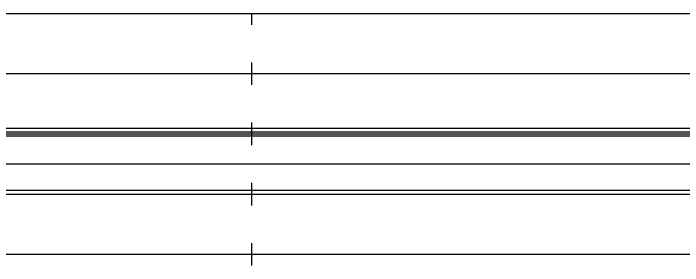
# Model space of a CAD drawing. Extents: x 2 to 10148, y 0 to 380.
# Drawn here: x 5769.8 to 5858.8, y 180.5 to 214 of the extents above; entities that cross this region are included whole.
import ezdxf

# ---------------------------------------------------------------- set-up
doc = ezdxf.new("R2010")
doc.units = 0
for name, color, linetype in [('RYCHL_A', 7, 'Continuous'), ('RYCHL_B', 7, 'Continuous'), ('RYCHL_C', 7, 'Continuous'), ('RYCHL_RASTR', 7, 'Continuous')]:
    doc.layers.add(name, color=color, linetype=linetype)

msp = doc.modelspace()

# ---------------------------------------------------------------- linework, layer by layer
at = {"layer": 'RYCHL_A'}
msp.add_line((5694.992, 190.5), (5881.492, 190.5), dxfattribs=at)
at = {"layer": 'RYCHL_B'}
msp.add_line((5693.823, 194), (5889.911, 194), dxfattribs=at)
at = {"layer": 'RYCHL_C'}
msp.add_line((5693.073, 198.75), (5890.661, 198.75), dxfattribs=at)
at = {"layer": 'RYCHL_RASTR'}
for p, q in [((5122.279, 214), (5973.518, 214)), ((5801.492, 212.5), (5801.492, 214)), ((5801.492, 204.5), (5801.492, 207.5)), ((5122.183, 206), (5973.869, 206)), ((5801.492, 196.5), (5801.492, 199.5)), ((5122.398, 198.25), (5973.938, 198.25)), ((5122.398, 198), (5973.938, 198)), ((5122.448, 197.75), (5973.897, 197.75)), ((5801.492, 188.5), (5801.492, 191.5)), ((5122.561, 190), (5974.272, 190)), ((5801.492, 180.5), (5801.492, 183.5)), ((5122.536, 182), (5974.319, 182))]:
    msp.add_line(p, q, dxfattribs=at)

doc.saveas('drawing.dxf')
